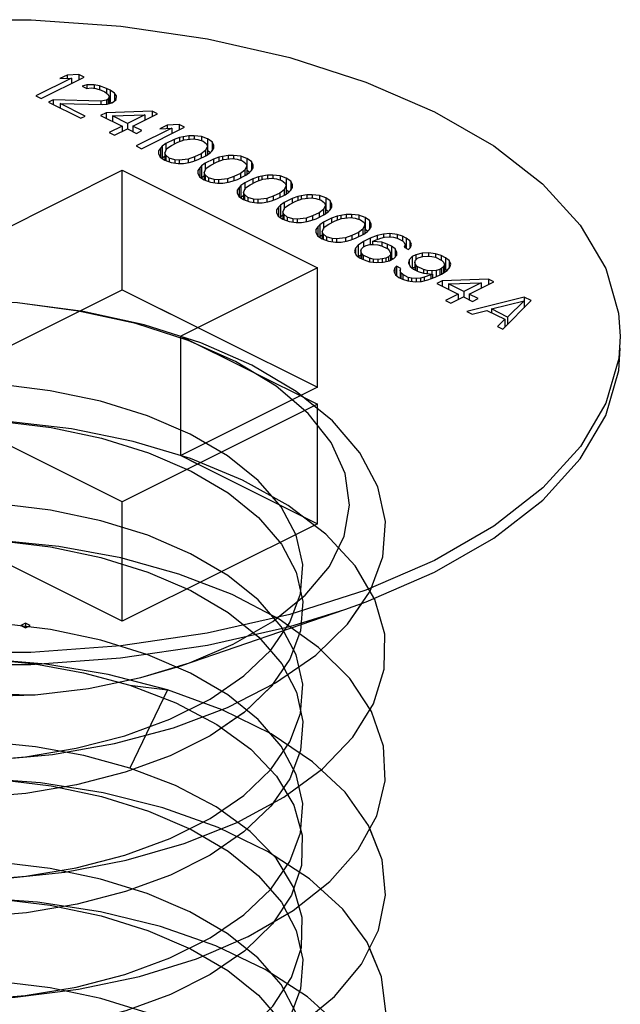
# Paper-space layout '005_EXP_CORICANT_PE_DRAWING_3_1' of a CAD drawing. Header units: millimetres. Extents: x 6 to 413, y 7 to 290.
# Tile 305 of 362: x 198.572 to 198.964, y 272.966 to 273.608. Entities that reach past the tile are written whole.
import ezdxf

# ---------------------------------------------------------------- set-up
doc = ezdxf.new("R2010")
doc.units = ezdxf.units.MM
doc.header["$LTSCALE"] = 23.1
doc.layers.get('0').update_dxf_attribs({"linetype": 'CONTINUOUS'})
doc.layers.add('124100000694A_M3X4P5_C_NI_BL37', color=7, linetype='CONTINUOUS')

# ---------------------------------------------------------------- blocks, each defined once
blk = doc.blocks.new('124100000694A_M3X4P5_C_NI_BL37', base_point=(198.54951, 273.10271))
at = {"layer": '124100000694A_M3X4P5_C_NI_BL37', "color": 7, "linetype": 'Continuous'}
for p, q in [((198.60552, 273.57017), (198.58229, 273.55855)), ((198.58579, 273.5568), (198.61379, 273.5708)), ((198.60262, 273.57221), (198.59785, 273.56983)), ((198.59785, 273.56983), (198.60552, 273.57017)), ((198.61029, 273.57255), (198.60262, 273.57221)), ((198.60262, 273.57221), (198.60262, 273.57004)), ((198.60552, 273.57017), (198.60552, 273.56667)), ((198.61029, 273.57255), (198.61029, 273.56905)), ((198.61379, 273.5708), (198.61029, 273.57255)), ((198.61545, 273.5658), (198.61249, 273.5649)), ((198.61249, 273.5649), (198.6154, 273.56344)), ((198.6154, 273.56344), (198.61836, 273.56375)), ((198.62017, 273.56582), (198.61545, 273.5658)), ((198.61545, 273.5658), (198.61545, 273.56344)), ((198.61836, 273.56375), (198.6213, 273.56347)), ((198.62017, 273.56582), (198.62017, 273.56347)), ((198.62369, 273.56525), (198.62017, 273.56582)), ((198.6213, 273.56347), (198.62481, 273.56231)), ((198.62369, 273.56525), (198.62369, 273.56268)), ((198.62837, 273.56351), (198.62369, 273.56525)), ((198.62481, 273.56231), (198.62715, 273.56114)), ((198.62837, 273.56351), (198.62837, 273.56021)), ((198.63071, 273.56234), (198.62837, 273.56351)), ((198.63071, 273.56234), (198.63071, 273.55455)), ((198.63361, 273.56029), (198.63071, 273.56234)), ((198.58229, 273.55855), (198.58579, 273.5568)), ((198.59343, 273.55596), (198.59046, 273.55447)), ((198.59343, 273.55596), (198.59343, 273.55298)), ((198.62466, 273.55524), (198.59343, 273.55596)), ((198.62821, 273.55584), (198.62466, 273.55524)), ((198.62466, 273.55524), (198.62466, 273.55288)), ((198.62715, 273.56114), (198.62947, 273.55939)), ((198.6294, 273.55644), (198.62821, 273.55584)), ((198.62821, 273.55584), (198.62821, 273.55319)), ((198.63002, 273.55792), (198.6294, 273.55644)), ((198.6294, 273.55644), (198.6294, 273.55339)), ((198.62947, 273.55939), (198.63002, 273.55792)), ((198.63002, 273.55792), (198.63002, 273.55358)), ((198.6329, 273.55469), (198.6347, 273.55617)), ((198.63361, 273.56029), (198.63361, 273.55527)), ((198.63475, 273.55853), (198.63361, 273.56029)), ((198.6347, 273.55617), (198.63475, 273.55853)), ((198.59046, 273.55447), (198.61146, 273.54397)), ((198.5981, 273.55362), (198.5981, 273.55064)), ((198.61444, 273.54545), (198.5981, 273.55362)), ((198.5981, 273.55362), (198.62579, 273.55288)), ((198.62579, 273.55288), (198.62875, 273.55319)), ((198.65813, 273.54863), (198.62804, 273.54759)), ((198.62875, 273.55319), (198.63171, 273.55409)), ((198.63071, 273.55455), (198.63002, 273.55489)), ((198.63146, 273.55402), (198.63071, 273.55455)), ((198.63171, 273.55409), (198.6329, 273.55469)), ((198.65813, 273.54863), (198.65813, 273.54513)), ((198.66163, 273.54688), (198.65813, 273.54863)), ((198.61146, 273.54397), (198.61444, 273.54545)), ((198.62804, 273.54759), (198.62446, 273.5458)), ((198.62446, 273.5458), (198.63846, 273.5388)), ((198.62804, 273.54759), (198.62804, 273.54401)), ((198.63212, 273.54555), (198.65336, 273.54625)), ((198.63212, 273.54555), (198.63212, 273.54197)), ((198.64204, 273.54059), (198.63212, 273.54555)), ((198.65336, 273.54625), (198.64204, 273.54059)), ((198.64554, 273.53884), (198.66163, 273.54688)), ((198.65336, 273.54625), (198.65336, 273.54275)), ((198.63846, 273.5388), (198.63012, 273.53463)), ((198.63362, 273.53288), (198.64197, 273.53705)), ((198.63846, 273.5388), (198.63846, 273.5353)), ((198.64197, 273.53705), (198.6478, 273.53413)), ((198.64204, 273.54059), (198.64204, 273.53705)), ((198.64554, 273.53884), (198.64554, 273.53526)), ((198.65137, 273.53592), (198.64554, 273.53884)), ((198.67086, 273.5375), (198.64762, 273.52588)), ((198.6478, 273.53413), (198.65137, 273.53592)), ((198.65113, 273.52413), (198.67913, 273.53813)), ((198.66796, 273.53955), (198.66319, 273.53716)), ((198.66319, 273.53716), (198.67086, 273.5375)), ((198.67563, 273.53988), (198.66796, 273.53955)), ((198.66796, 273.53955), (198.66796, 273.53737)), ((198.67086, 273.5375), (198.67086, 273.534)), ((198.67563, 273.53988), (198.67563, 273.53638)), ((198.67913, 273.53813), (198.67563, 273.53988)), ((198.63012, 273.53463), (198.63362, 273.53288)), ((198.67247, 273.53014), (198.66711, 273.52746)), ((198.67604, 273.53134), (198.67247, 273.53014)), ((198.67247, 273.53014), (198.67247, 273.52722)), ((198.67479, 273.52838), (198.67895, 273.52988)), ((198.67841, 273.53194), (198.67604, 273.53134)), ((198.67604, 273.53134), (198.67604, 273.52883)), ((198.68196, 273.53255), (198.67841, 273.53194)), ((198.67841, 273.53194), (198.67841, 273.52968)), ((198.67895, 273.52988), (198.68486, 273.5305)), ((198.68549, 273.53256), (198.68196, 273.53255)), ((198.68196, 273.53255), (198.68196, 273.53019)), ((198.68486, 273.5305), (198.6878, 273.53022)), ((198.68549, 273.53256), (198.68549, 273.5305)), ((198.6902, 273.532), (198.68549, 273.53256)), ((198.6878, 273.53022), (198.69132, 273.52906)), ((198.6902, 273.532), (198.6902, 273.52943)), ((198.69429, 273.53055), (198.6902, 273.532)), ((198.69429, 273.53055), (198.69429, 273.52275)), ((198.6972, 273.5285), (198.69429, 273.53055)), ((198.64762, 273.52588), (198.65113, 273.52413)), ((198.66351, 273.52449), (198.6623, 273.52272)), ((198.66472, 273.52568), (198.66351, 273.52449)), ((198.66351, 273.52449), (198.66351, 273.5186)), ((198.66711, 273.52746), (198.66472, 273.52568)), ((198.66472, 273.52568), (198.66472, 273.51788)), ((198.66639, 273.52126), (198.66763, 273.52422)), ((198.66711, 273.52746), (198.66711, 273.52298)), ((198.66763, 273.52422), (198.67062, 273.5263)), ((198.67062, 273.5263), (198.67479, 273.52838)), ((198.69295, 273.52288), (198.68996, 273.5208)), ((198.69132, 273.52906), (198.69364, 273.5273)), ((198.69419, 273.52583), (198.69295, 273.52288)), ((198.69295, 273.52288), (198.69295, 273.51938)), ((198.69364, 273.5273), (198.69419, 273.52583)), ((198.69419, 273.52583), (198.69419, 273.52017)), ((198.69707, 273.5226), (198.69829, 273.52438)), ((198.6972, 273.5285), (198.6972, 273.52279)), ((198.69833, 273.52615), (198.6972, 273.5285)), ((198.69829, 273.52438), (198.69833, 273.52615)), ((198.6623, 273.52272), (198.66226, 273.52095)), ((198.66226, 273.52095), (198.66339, 273.5186)), ((198.6623, 273.52272), (198.6623, 273.52095)), ((198.66339, 273.5186), (198.66629, 273.51655)), ((198.66472, 273.51788), (198.66458, 273.51775)), ((198.66639, 273.51913), (198.66472, 273.51788)), ((198.66629, 273.51655), (198.67039, 273.51509)), ((198.66639, 273.52126), (198.66639, 273.51655)), ((198.66695, 273.51979), (198.66639, 273.52126)), ((198.66695, 273.51979), (198.66695, 273.51631)), ((198.66927, 273.51804), (198.66695, 273.51979)), ((198.66927, 273.51804), (198.66927, 273.51549)), ((198.67278, 273.51688), (198.66927, 273.51804)), ((198.67278, 273.51688), (198.67278, 273.51481)), ((198.67573, 273.5166), (198.67278, 273.51688)), ((198.68163, 273.51722), (198.67573, 273.5166)), ((198.67573, 273.5166), (198.67573, 273.51453)), ((198.68579, 273.51871), (198.68163, 273.51722)), ((198.68163, 273.51722), (198.68163, 273.51516)), ((198.68455, 273.51576), (198.68811, 273.51696)), ((198.68996, 273.5208), (198.68579, 273.51871)), ((198.68579, 273.51871), (198.68579, 273.51618)), ((198.68811, 273.51696), (198.69347, 273.51964)), ((198.68996, 273.5208), (198.68996, 273.51788)), ((198.69814, 273.5173), (198.69278, 273.51462)), ((198.69347, 273.51964), (198.69587, 273.52142)), ((198.69598, 273.52157), (198.69429, 273.52275)), ((198.69587, 273.52142), (198.69707, 273.5226)), ((198.7017, 273.5185), (198.69814, 273.5173)), ((198.69814, 273.5173), (198.69814, 273.51439)), ((198.70046, 273.51555), (198.70462, 273.51704)), ((198.70407, 273.5191), (198.7017, 273.5185)), ((198.7017, 273.5185), (198.7017, 273.51599)), ((198.70762, 273.51971), (198.70407, 273.5191)), ((198.70407, 273.5191), (198.70407, 273.51685)), ((198.70462, 273.51704), (198.71053, 273.51766)), ((198.71116, 273.51973), (198.70762, 273.51971)), ((198.70762, 273.51971), (198.70762, 273.51736)), ((198.71053, 273.51766), (198.71347, 273.51738)), ((198.71116, 273.51973), (198.71116, 273.51766)), ((198.71587, 273.51917), (198.71116, 273.51973)), ((198.71347, 273.51738), (198.71698, 273.51622)), ((198.71587, 273.51917), (198.71587, 273.51659)), ((198.71996, 273.51771), (198.71587, 273.51917)), ((198.71996, 273.51771), (198.71996, 273.50992)), ((198.72287, 273.51567), (198.71996, 273.51771)), ((198.54951, 273.46548), (198.63861, 273.51002)), ((198.63861, 273.43208), (198.63861, 273.51002)), ((198.63861, 273.51002), (198.76589, 273.44638)), ((198.67039, 273.51509), (198.67509, 273.51453)), ((198.67509, 273.51453), (198.67863, 273.51455)), ((198.67863, 273.51455), (198.68218, 273.51516)), ((198.68218, 273.51516), (198.68455, 273.51576)), ((198.68918, 273.51166), (198.68796, 273.50988)), ((198.69038, 273.51284), (198.68918, 273.51166)), ((198.68918, 273.51166), (198.68918, 273.50576)), ((198.69278, 273.51462), (198.69038, 273.51284)), ((198.69038, 273.51284), (198.69038, 273.50505)), ((198.69206, 273.50843), (198.6933, 273.51138)), ((198.69278, 273.51462), (198.69278, 273.51014)), ((198.6933, 273.51138), (198.69629, 273.51346)), ((198.69629, 273.51346), (198.70046, 273.51555)), ((198.71862, 273.51004), (198.71563, 273.50796)), ((198.71698, 273.51622), (198.7193, 273.51447)), ((198.71986, 273.513), (198.71862, 273.51004)), ((198.71862, 273.51004), (198.71862, 273.50654)), ((198.7193, 273.51447), (198.71986, 273.513)), ((198.71986, 273.513), (198.71986, 273.50734)), ((198.72274, 273.50977), (198.72396, 273.51155)), ((198.72287, 273.51567), (198.72287, 273.50995)), ((198.724, 273.51331), (198.72287, 273.51567)), ((198.72396, 273.51155), (198.724, 273.51331)), ((198.68796, 273.50988), (198.68793, 273.50811)), ((198.68793, 273.50811), (198.68906, 273.50576)), ((198.68796, 273.50988), (198.68796, 273.50811)), ((198.68906, 273.50576), (198.69196, 273.50371)), ((198.69038, 273.50505), (198.69025, 273.50492)), ((198.69206, 273.50629), (198.69038, 273.50505)), ((198.69196, 273.50371), (198.69606, 273.50226)), ((198.69206, 273.50843), (198.69206, 273.50371)), ((198.69262, 273.50696), (198.69206, 273.50843)), ((198.69262, 273.50696), (198.69262, 273.50348)), ((198.69494, 273.5052), (198.69262, 273.50696)), ((198.69494, 273.5052), (198.69494, 273.50266)), ((198.69845, 273.50404), (198.69494, 273.5052)), ((198.69845, 273.50404), (198.69845, 273.50197)), ((198.70139, 273.50376), (198.69845, 273.50404)), ((198.7073, 273.50438), (198.70139, 273.50376)), ((198.70139, 273.50376), (198.70139, 273.5017)), ((198.71146, 273.50588), (198.7073, 273.50438)), ((198.7073, 273.50438), (198.7073, 273.50232)), ((198.71022, 273.50292), (198.71378, 273.50412)), ((198.71563, 273.50796), (198.71146, 273.50588)), ((198.71146, 273.50588), (198.71146, 273.50334)), ((198.71378, 273.50412), (198.71914, 273.5068)), ((198.71563, 273.50796), (198.71563, 273.50505)), ((198.72381, 273.50447), (198.71845, 273.50179)), ((198.71914, 273.5068), (198.72154, 273.50858)), ((198.72164, 273.50873), (198.71996, 273.50992)), ((198.72154, 273.50858), (198.72274, 273.50977)), ((198.72737, 273.50567), (198.72381, 273.50447)), ((198.72381, 273.50447), (198.72381, 273.50155)), ((198.72613, 273.50271), (198.73029, 273.50421)), ((198.72974, 273.50627), (198.72737, 273.50567)), ((198.72737, 273.50567), (198.72737, 273.50316)), ((198.73329, 273.50688), (198.72974, 273.50627)), ((198.72974, 273.50627), (198.72974, 273.50401)), ((198.73029, 273.50421), (198.7362, 273.50483)), ((198.73683, 273.5069), (198.73329, 273.50688)), ((198.73329, 273.50688), (198.73329, 273.50453)), ((198.7362, 273.50483), (198.73914, 273.50455)), ((198.73683, 273.5069), (198.73683, 273.50483)), ((198.74153, 273.50633), (198.73683, 273.5069)), ((198.73914, 273.50455), (198.74265, 273.50339)), ((198.74153, 273.50633), (198.74153, 273.50376)), ((198.74563, 273.50488), (198.74153, 273.50633)), ((198.74563, 273.50488), (198.74563, 273.49709)), ((198.74853, 273.50283), (198.74563, 273.50488)), ((198.69606, 273.50226), (198.70076, 273.5017)), ((198.70076, 273.5017), (198.7043, 273.50171)), ((198.7043, 273.50171), (198.70785, 273.50232)), ((198.70785, 273.50232), (198.71022, 273.50292)), ((198.71485, 273.49882), (198.71363, 273.49705)), ((198.71605, 273.50001), (198.71485, 273.49882)), ((198.71485, 273.49882), (198.71485, 273.49293)), ((198.71845, 273.50179), (198.71605, 273.50001)), ((198.71605, 273.50001), (198.71605, 273.49221)), ((198.71773, 273.4956), (198.71897, 273.49855)), ((198.71845, 273.50179), (198.71845, 273.49731)), ((198.71897, 273.49855), (198.72196, 273.50063)), ((198.72196, 273.50063), (198.72613, 273.50271)), ((198.74429, 273.49721), (198.7413, 273.49513)), ((198.74265, 273.50339), (198.74497, 273.50163)), ((198.74553, 273.50016), (198.74429, 273.49721)), ((198.74429, 273.49721), (198.74429, 273.49371)), ((198.74497, 273.50163), (198.74553, 273.50016)), ((198.74553, 273.50016), (198.74553, 273.4945)), ((198.74841, 273.49694), (198.74963, 273.49871)), ((198.74853, 273.50283), (198.74853, 273.49712)), ((198.74966, 273.50048), (198.74853, 273.50283)), ((198.74963, 273.49871), (198.74966, 273.50048)), ((198.71363, 273.49705), (198.71359, 273.49528)), ((198.71359, 273.49528), (198.71472, 273.49293)), ((198.71363, 273.49705), (198.71363, 273.49528)), ((198.71472, 273.49293), (198.71763, 273.49088)), ((198.71605, 273.49221), (198.71592, 273.49208)), ((198.71773, 273.49346), (198.71605, 273.49221)), ((198.71763, 273.49088), (198.72172, 273.48943)), ((198.71773, 273.4956), (198.71773, 273.49088)), ((198.71829, 273.49412), (198.71773, 273.4956)), ((198.71829, 273.49412), (198.71829, 273.49065)), ((198.72061, 273.49237), (198.71829, 273.49412)), ((198.72061, 273.49237), (198.72061, 273.48982)), ((198.72412, 273.49121), (198.72061, 273.49237)), ((198.72412, 273.49121), (198.72412, 273.48914)), ((198.72706, 273.49093), (198.72412, 273.49121)), ((198.73297, 273.49155), (198.72706, 273.49093)), ((198.72706, 273.49093), (198.72706, 273.48886)), ((198.73713, 273.49304), (198.73297, 273.49155)), ((198.73297, 273.49155), (198.73297, 273.48949)), ((198.73589, 273.49009), (198.73945, 273.49129)), ((198.7413, 273.49513), (198.73713, 273.49304)), ((198.73713, 273.49304), (198.73713, 273.49051)), ((198.73945, 273.49129), (198.74481, 273.49397)), ((198.7413, 273.49513), (198.7413, 273.49221)), ((198.74948, 273.49164), (198.74412, 273.48896)), ((198.74481, 273.49397), (198.74721, 273.49575)), ((198.74731, 273.4959), (198.74563, 273.49709)), ((198.74721, 273.49575), (198.74841, 273.49694)), ((198.75304, 273.49283), (198.74948, 273.49164)), ((198.74948, 273.49164), (198.74948, 273.48872)), ((198.7518, 273.48988), (198.75596, 273.49138)), ((198.75541, 273.49344), (198.75304, 273.49283)), ((198.75304, 273.49283), (198.75304, 273.49033)), ((198.75896, 273.49404), (198.75541, 273.49344)), ((198.75541, 273.49344), (198.75541, 273.49118)), ((198.75596, 273.49138), (198.76186, 273.492)), ((198.7625, 273.49406), (198.75896, 273.49404)), ((198.75896, 273.49404), (198.75896, 273.49169)), ((198.76186, 273.492), (198.76481, 273.49172)), ((198.7625, 273.49406), (198.7625, 273.492)), ((198.7672, 273.4935), (198.7625, 273.49406)), ((198.76481, 273.49172), (198.76832, 273.49056)), ((198.7672, 273.4935), (198.7672, 273.49093)), ((198.7713, 273.49205), (198.7672, 273.4935)), ((198.7713, 273.49205), (198.7713, 273.48425)), ((198.7742, 273.49), (198.7713, 273.49205)), ((198.72172, 273.48943), (198.72643, 273.48886)), ((198.72643, 273.48886), (198.72997, 273.48888)), ((198.72997, 273.48888), (198.73352, 273.48949)), ((198.73352, 273.48949), (198.73589, 273.49009)), ((198.74052, 273.48599), (198.7393, 273.48421)), ((198.74172, 273.48717), (198.74052, 273.48599)), ((198.74052, 273.48599), (198.74052, 273.48009)), ((198.74412, 273.48896), (198.74172, 273.48717)), ((198.74172, 273.48717), (198.74172, 273.47938)), ((198.7434, 273.48276), (198.74464, 273.48572)), ((198.74412, 273.48896), (198.74412, 273.48447)), ((198.74464, 273.48572), (198.74763, 273.48779)), ((198.74763, 273.48779), (198.7518, 273.48988)), ((198.76996, 273.48438), (198.76697, 273.4823)), ((198.76832, 273.49056), (198.77064, 273.4888)), ((198.7712, 273.48733), (198.76996, 273.48438)), ((198.76996, 273.48438), (198.76996, 273.48087)), ((198.77064, 273.4888), (198.7712, 273.48733)), ((198.7712, 273.48733), (198.7712, 273.48167)), ((198.77408, 273.4841), (198.77529, 273.48588)), ((198.7742, 273.49), (198.7742, 273.48428)), ((198.77533, 273.48765), (198.7742, 273.49)), ((198.77529, 273.48588), (198.77533, 273.48765)), ((198.7393, 273.48421), (198.73926, 273.48245)), ((198.73926, 273.48245), (198.74039, 273.48009)), ((198.7393, 273.48421), (198.7393, 273.48245)), ((198.74039, 273.48009), (198.7433, 273.47805)), ((198.74172, 273.47938), (198.74159, 273.47925)), ((198.7434, 273.48063), (198.74172, 273.47938)), ((198.7433, 273.47805), (198.74739, 273.47659)), ((198.7434, 273.48276), (198.7434, 273.47805)), ((198.74395, 273.48129), (198.7434, 273.48276)), ((198.74395, 273.48129), (198.74395, 273.47781)), ((198.74628, 273.47953), (198.74395, 273.48129)), ((198.74628, 273.47953), (198.74628, 273.47699)), ((198.74979, 273.47837), (198.74628, 273.47953)), ((198.74979, 273.47837), (198.74979, 273.47631)), ((198.75273, 273.47809), (198.74979, 273.47837)), ((198.75864, 273.47872), (198.75273, 273.47809)), ((198.75273, 273.47809), (198.75273, 273.47603)), ((198.7628, 273.48021), (198.75864, 273.47872)), ((198.75864, 273.47872), (198.75864, 273.47665)), ((198.76155, 273.47726), (198.76512, 273.47845)), ((198.76697, 273.4823), (198.7628, 273.48021)), ((198.7628, 273.48021), (198.7628, 273.47767)), ((198.76512, 273.47845), (198.77048, 273.48114)), ((198.76697, 273.4823), (198.76697, 273.47938)), ((198.77515, 273.4788), (198.76978, 273.47612)), ((198.77048, 273.48114), (198.77287, 273.48292)), ((198.77298, 273.48307), (198.7713, 273.48425)), ((198.77287, 273.48292), (198.77408, 273.4841)), ((198.77871, 273.48), (198.77515, 273.4788)), ((198.77515, 273.4788), (198.77515, 273.47589)), ((198.77747, 273.47705), (198.78162, 273.47854)), ((198.78108, 273.4806), (198.77871, 273.48)), ((198.77871, 273.48), (198.77871, 273.47749)), ((198.78463, 273.48121), (198.78108, 273.4806)), ((198.78108, 273.4806), (198.78108, 273.47835)), ((198.78162, 273.47854), (198.78753, 273.47916)), ((198.78817, 273.48123), (198.78463, 273.48121)), ((198.78463, 273.48121), (198.78463, 273.47886)), ((198.78753, 273.47916), (198.79047, 273.47888)), ((198.78817, 273.48123), (198.78817, 273.47916)), ((198.79287, 273.48066), (198.78817, 273.48123)), ((198.79047, 273.47888), (198.79399, 273.47772)), ((198.79287, 273.48066), (198.79287, 273.47809)), ((198.79697, 273.47921), (198.79287, 273.48066)), ((198.79697, 273.47921), (198.79697, 273.47142)), ((198.79987, 273.47716), (198.79697, 273.47921)), ((198.74739, 273.47659), (198.7521, 273.47603)), ((198.7521, 273.47603), (198.75563, 273.47605)), ((198.75563, 273.47605), (198.75918, 273.47665)), ((198.75918, 273.47665), (198.76155, 273.47726)), ((198.76618, 273.47315), (198.76497, 273.47138)), ((198.76739, 273.47434), (198.76618, 273.47315)), ((198.76618, 273.47315), (198.76618, 273.46726)), ((198.76978, 273.47612), (198.76739, 273.47434)), ((198.76739, 273.47434), (198.76739, 273.46655)), ((198.76906, 273.46993), (198.77031, 273.47288)), ((198.76978, 273.47612), (198.76978, 273.47164)), ((198.77031, 273.47288), (198.7733, 273.47496)), ((198.7733, 273.47496), (198.77747, 273.47705)), ((198.79563, 273.47154), (198.79263, 273.46946)), ((198.79399, 273.47772), (198.79631, 273.47597)), ((198.79687, 273.4745), (198.79563, 273.47154)), ((198.79563, 273.47154), (198.79563, 273.46804)), ((198.79631, 273.47597), (198.79687, 273.4745)), ((198.79687, 273.4745), (198.79687, 273.46884)), ((198.79865, 273.47023), (198.79697, 273.47142)), ((198.79975, 273.47127), (198.80096, 273.47304)), ((198.79987, 273.47716), (198.79987, 273.47145)), ((198.801, 273.47481), (198.79987, 273.47716)), ((198.80096, 273.47304), (198.801, 273.47481)), ((198.76497, 273.47138), (198.76493, 273.46961)), ((198.76493, 273.46961), (198.76606, 273.46726)), ((198.76497, 273.47138), (198.76497, 273.46961)), ((198.76606, 273.46726), (198.76896, 273.46521)), ((198.76739, 273.46655), (198.76726, 273.46642)), ((198.76906, 273.46779), (198.76739, 273.46655)), ((198.76896, 273.46521), (198.77306, 273.46376)), ((198.76906, 273.46993), (198.76906, 273.46521)), ((198.76962, 273.46846), (198.76906, 273.46993)), ((198.76962, 273.46846), (198.76962, 273.46498)), ((198.77194, 273.4667), (198.76962, 273.46846)), ((198.77194, 273.4667), (198.77194, 273.46415)), ((198.77546, 273.46554), (198.77194, 273.4667)), ((198.77546, 273.46554), (198.77546, 273.46347)), ((198.7784, 273.46526), (198.77546, 273.46554)), ((198.78431, 273.46588), (198.7784, 273.46526)), ((198.7784, 273.46526), (198.7784, 273.46319)), ((198.78846, 273.46738), (198.78431, 273.46588)), ((198.78431, 273.46588), (198.78431, 273.46382)), ((198.78722, 273.46442), (198.79078, 273.46562)), ((198.79263, 273.46946), (198.78846, 273.46738)), ((198.78846, 273.46738), (198.78846, 273.46484)), ((198.79078, 273.46562), (198.79615, 273.4683)), ((198.79263, 273.46946), (198.79263, 273.46655)), ((198.80022, 273.46567), (198.79605, 273.46359)), ((198.79615, 273.4683), (198.79854, 273.47008)), ((198.79854, 273.47008), (198.79975, 273.47127)), ((198.80497, 273.46746), (198.80022, 273.46567)), ((198.80022, 273.46567), (198.80022, 273.46154)), ((198.80313, 273.46421), (198.80729, 273.46571)), ((198.80912, 273.46837), (198.80497, 273.46746)), ((198.80497, 273.46746), (198.80497, 273.46487)), ((198.80729, 273.46571), (198.80966, 273.46631)), ((198.81325, 273.46869), (198.80912, 273.46837)), ((198.80912, 273.46837), (198.80912, 273.46631)), ((198.80966, 273.46631), (198.81262, 273.46662)), ((198.81262, 273.46662), (198.81556, 273.46634)), ((198.81325, 273.46869), (198.81325, 273.46662)), ((198.81795, 273.46812), (198.81325, 273.46869)), ((198.81556, 273.46634), (198.8179, 273.46576)), ((198.8179, 273.46576), (198.82141, 273.46401)), ((198.81795, 273.46812), (198.81795, 273.46576)), ((198.82147, 273.46696), (198.81795, 273.46812)), ((198.82147, 273.46696), (198.82147, 273.46401)), ((198.8238, 273.46579), (198.82147, 273.46696)), ((198.8238, 273.46579), (198.8238, 273.45924)), ((198.82612, 273.46404), (198.8238, 273.46579)), ((198.77306, 273.46376), (198.77776, 273.46319)), ((198.77776, 273.46319), (198.7813, 273.46321)), ((198.7813, 273.46321), (198.78485, 273.46382)), ((198.78485, 273.46382), (198.78722, 273.46442)), ((198.79065, 273.45914), (198.79002, 273.45707)), ((198.79246, 273.46121), (198.79065, 273.45914)), ((198.79065, 273.45914), (198.79065, 273.45575)), ((198.79605, 273.46359), (198.79246, 273.46121)), ((198.79246, 273.46121), (198.79246, 273.45372)), ((198.79415, 273.45739), (198.79477, 273.45886)), ((198.79477, 273.45886), (198.79597, 273.46005)), ((198.79597, 273.46005), (198.79776, 273.46094)), ((198.79605, 273.46359), (198.79605, 273.46005)), ((198.79776, 273.46094), (198.80013, 273.46154)), ((198.80013, 273.46154), (198.80249, 273.46156)), ((198.80194, 273.46362), (198.80313, 273.46421)), ((198.80194, 273.46362), (198.80194, 273.46156)), ((198.80783, 273.46306), (198.80194, 273.46362)), ((198.80249, 273.46156), (198.80543, 273.46128)), ((198.80543, 273.46128), (198.80778, 273.4607)), ((198.80778, 273.4607), (198.81186, 273.45866)), ((198.80783, 273.46306), (198.80783, 273.4607)), ((198.81134, 273.4619), (198.80783, 273.46306)), ((198.81134, 273.4619), (198.81134, 273.45892)), ((198.81426, 273.46044), (198.81134, 273.4619)), ((198.81186, 273.45866), (198.81301, 273.45748)), ((198.81426, 273.46044), (198.81426, 273.45264)), ((198.81658, 273.45868), (198.81426, 273.46044)), ((198.81658, 273.45868), (198.81658, 273.45331)), ((198.81771, 273.45633), (198.81658, 273.45868)), ((198.82141, 273.46401), (198.82256, 273.46284)), ((198.82312, 273.46137), (198.8225, 273.45989)), ((198.8225, 273.45989), (198.82541, 273.45843)), ((198.82256, 273.46284), (198.82312, 273.46137)), ((198.82312, 273.46137), (198.82312, 273.45958)), ((198.82541, 273.45843), (198.82662, 273.45962)), ((198.82612, 273.46404), (198.82612, 273.45913)), ((198.82725, 273.46169), (198.82612, 273.46404)), ((198.82662, 273.45962), (198.82725, 273.46169)), ((198.79002, 273.45707), (198.79114, 273.45472)), ((198.79114, 273.45472), (198.79347, 273.45296)), ((198.79415, 273.45453), (198.79268, 273.45356)), ((198.79347, 273.45296), (198.79638, 273.4515)), ((198.79415, 273.45739), (198.79415, 273.45262)), ((198.79471, 273.45591), (198.79415, 273.45739)), ((198.79471, 273.45591), (198.79471, 273.45234)), ((198.79586, 273.45474), (198.79471, 273.45591)), ((198.79586, 273.45474), (198.79586, 273.45176)), ((198.79994, 273.4527), (198.79586, 273.45474)), ((198.79994, 273.4527), (198.79994, 273.45034)), ((198.80229, 273.45212), (198.79994, 273.4527)), ((198.80819, 273.45215), (198.80523, 273.45184)), ((198.81056, 273.45276), (198.80819, 273.45215)), ((198.80819, 273.45215), (198.80819, 273.45009)), ((198.81234, 273.45365), (198.81056, 273.45276)), ((198.81056, 273.45276), (198.81056, 273.45049)), ((198.81355, 273.45483), (198.81234, 273.45365)), ((198.81234, 273.45365), (198.81234, 273.451)), ((198.81288, 273.451), (198.81586, 273.45249)), ((198.81301, 273.45748), (198.81357, 273.45601)), ((198.81357, 273.45601), (198.81355, 273.45483)), ((198.81355, 273.45483), (198.81355, 273.45133)), ((198.81426, 273.45264), (198.81357, 273.45299)), ((198.81502, 273.45207), (198.81426, 273.45264)), ((198.81586, 273.45249), (198.81767, 273.45456)), ((198.81767, 273.45456), (198.81771, 273.45633)), ((198.82767, 273.45373), (198.82586, 273.45166)), ((198.83006, 273.45492), (198.82767, 273.45373)), ((198.82767, 273.45373), (198.82767, 273.44624)), ((198.82998, 273.45138), (198.83119, 273.45257)), ((198.8342, 273.45583), (198.83006, 273.45492)), ((198.83006, 273.45492), (198.83006, 273.45138)), ((198.83119, 273.45257), (198.83238, 273.45317)), ((198.83238, 273.45317), (198.83475, 273.45377)), ((198.83834, 273.45614), (198.8342, 273.45583)), ((198.8342, 273.45583), (198.8342, 273.45377)), ((198.83475, 273.45377), (198.8377, 273.45408)), ((198.8377, 273.45408), (198.84064, 273.4538)), ((198.83834, 273.45614), (198.83834, 273.45408)), ((198.84304, 273.45558), (198.83834, 273.45614)), ((198.84064, 273.4538), (198.84299, 273.45322)), ((198.84299, 273.45322), (198.84707, 273.45118)), ((198.84304, 273.45558), (198.84304, 273.45322)), ((198.84655, 273.45442), (198.84304, 273.45558)), ((198.84655, 273.45442), (198.84655, 273.45144)), ((198.84947, 273.45296), (198.84655, 273.45442)), ((198.84947, 273.45296), (198.84947, 273.44517)), ((198.85179, 273.4512), (198.84947, 273.45296)), ((198.76589, 273.44638), (198.67679, 273.40184)), ((198.79638, 273.4515), (198.7999, 273.45034)), ((198.7999, 273.45034), (198.8046, 273.44978)), ((198.80229, 273.45212), (198.80229, 273.45005)), ((198.80523, 273.45184), (198.80229, 273.45212)), ((198.8046, 273.44978), (198.80873, 273.45009)), ((198.80523, 273.45184), (198.80523, 273.44978)), ((198.80873, 273.45009), (198.81288, 273.451)), ((198.81632, 273.4463), (198.81568, 273.44423)), ((198.81752, 273.44749), (198.81632, 273.4463)), ((198.81632, 273.4463), (198.81632, 273.44292)), ((198.81752, 273.44749), (198.81752, 273.44135)), ((198.82044, 273.44603), (198.81752, 273.44749)), ((198.81982, 273.44455), (198.82044, 273.44603)), ((198.82586, 273.45166), (198.82523, 273.44959)), ((198.82523, 273.44959), (198.82636, 273.44724)), ((198.82586, 273.45166), (198.82586, 273.44827)), ((198.82636, 273.44724), (198.82868, 273.44548)), ((198.82936, 273.44678), (198.82792, 273.44606)), ((198.82936, 273.44991), (198.82998, 273.45138)), ((198.82936, 273.44991), (198.82936, 273.44514)), ((198.82992, 273.44844), (198.82936, 273.44991)), ((198.82992, 273.44844), (198.82992, 273.44486)), ((198.83107, 273.44726), (198.82992, 273.44844)), ((198.83107, 273.44726), (198.83107, 273.44428)), ((198.83516, 273.44522), (198.83107, 273.44726)), ((198.84696, 273.44587), (198.84577, 273.44528)), ((198.84817, 273.44706), (198.84696, 273.44587)), ((198.84696, 273.44587), (198.84696, 273.44234)), ((198.84707, 273.45118), (198.84823, 273.45001)), ((198.84879, 273.44854), (198.84817, 273.44706)), ((198.84817, 273.44706), (198.84817, 273.44318)), ((198.84823, 273.45001), (198.84879, 273.44854)), ((198.84879, 273.44854), (198.84879, 273.44359)), ((198.85047, 273.44471), (198.85229, 273.44679)), ((198.85179, 273.4512), (198.85179, 273.44622)), ((198.85292, 273.44885), (198.85179, 273.4512)), ((198.85229, 273.44679), (198.85292, 273.44885)), ((198.81568, 273.44423), (198.81681, 273.44188)), ((198.81681, 273.44188), (198.81913, 273.44013)), ((198.81913, 273.44013), (198.82147, 273.43896)), ((198.81982, 273.44455), (198.81982, 273.43979)), ((198.82037, 273.44308), (198.81982, 273.44455)), ((198.82037, 273.44308), (198.82037, 273.43951)), ((198.82153, 273.44191), (198.82037, 273.44308)), ((198.82153, 273.44191), (198.82153, 273.43896)), ((198.82503, 273.44016), (198.82153, 273.44191)), ((198.82503, 273.44016), (198.82503, 273.4378)), ((198.82738, 273.43958), (198.82503, 273.44016)), ((198.82738, 273.43958), (198.82738, 273.43751)), ((198.83032, 273.4393), (198.82738, 273.43958)), ((198.82868, 273.44548), (198.8316, 273.44402)), ((198.83327, 273.43961), (198.83032, 273.4393)), ((198.83032, 273.4393), (198.83032, 273.43723)), ((198.8316, 273.44402), (198.83511, 273.44286)), ((198.83564, 273.44021), (198.83327, 273.43961)), ((198.83327, 273.43961), (198.83327, 273.43755)), ((198.83511, 273.44286), (198.84099, 273.4423)), ((198.83516, 273.44522), (198.83516, 273.44286)), ((198.8375, 273.44464), (198.83516, 273.44522)), ((198.8398, 273.44171), (198.83564, 273.44021)), ((198.83564, 273.44021), (198.83564, 273.43795)), ((198.8375, 273.44464), (198.8375, 273.44264)), ((198.84045, 273.44437), (198.8375, 273.44464)), ((198.83796, 273.43846), (198.84272, 273.44025)), ((198.84099, 273.4423), (198.8398, 273.44171)), ((198.8398, 273.44171), (198.8398, 273.43915)), ((198.8434, 273.44468), (198.84045, 273.44437)), ((198.84045, 273.44437), (198.84045, 273.4423)), ((198.84099, 273.4423), (198.84099, 273.4396)), ((198.84272, 273.44025), (198.84689, 273.44234)), ((198.84577, 273.44528), (198.8434, 273.44468)), ((198.8434, 273.44468), (198.8434, 273.44059)), ((198.84577, 273.44528), (198.84577, 273.44178)), ((198.84689, 273.44234), (198.85047, 273.44471)), ((198.84947, 273.44517), (198.84879, 273.44551)), ((198.85033, 273.44452), (198.84947, 273.44517)), ((198.82147, 273.43896), (198.82498, 273.4378)), ((198.82498, 273.4378), (198.82968, 273.43723)), ((198.82968, 273.43723), (198.83382, 273.43755)), ((198.83382, 273.43755), (198.83796, 273.43846)), ((198.84738, 273.43792), (198.84381, 273.43613)), ((198.84381, 273.43613), (198.85781, 273.42913)), ((198.87747, 273.43896), (198.84738, 273.43792)), ((198.84738, 273.43792), (198.84738, 273.43434)), ((198.85147, 273.43588), (198.8727, 273.43658)), ((198.85147, 273.43588), (198.85147, 273.4323)), ((198.86138, 273.43092), (198.85147, 273.43588)), ((198.8727, 273.43658), (198.86138, 273.43092)), ((198.86488, 273.42917), (198.88097, 273.43721)), ((198.8727, 273.43658), (198.8727, 273.43308)), ((198.87747, 273.43896), (198.87747, 273.43546)), ((198.88097, 273.43721), (198.87747, 273.43896)), ((198.54951, 273.38753), (198.63861, 273.43208)), ((198.63861, 273.43208), (198.68795, 273.40741)), ((198.85781, 273.42913), (198.84947, 273.42496)), ((198.85297, 273.42321), (198.86131, 273.42738)), ((198.85781, 273.42913), (198.85781, 273.42563)), ((198.86131, 273.42738), (198.86714, 273.42446)), ((198.86138, 273.43092), (198.86138, 273.42738)), ((198.9008, 273.42729), (198.86347, 273.41796)), ((198.86488, 273.42917), (198.86488, 273.42559)), ((198.87072, 273.42625), (198.86488, 273.42917)), ((198.9008, 273.42729), (198.9008, 273.42493)), ((198.90547, 273.42496), (198.9008, 273.42729)), ((198.84947, 273.42496), (198.85297, 273.42321)), ((198.86714, 273.42446), (198.87072, 273.42625)), ((198.87942, 273.41952), (198.90075, 273.42493)), ((198.8868, 273.40629), (198.90547, 273.42496)), ((198.90075, 273.42493), (198.88992, 273.41427)), ((198.90075, 273.42493), (198.90075, 273.42024)), ((198.86347, 273.41796), (198.86697, 273.41621)), ((198.86697, 273.41621), (198.87645, 273.41862)), ((198.87645, 273.41862), (198.88812, 273.41278)), ((198.87942, 273.41952), (198.87942, 273.41713)), ((198.88992, 273.41427), (198.87942, 273.41952)), ((198.88992, 273.41427), (198.88992, 273.40941)), ((198.88812, 273.41278), (198.8833, 273.40804)), ((198.8833, 273.40804), (198.8868, 273.40629)), ((198.88812, 273.41278), (198.88812, 273.40761)), ((198.67679, 273.32389), (198.67679, 273.40184)), ((198.67679, 273.40184), (198.76589, 273.35729)), ((198.76589, 273.35729), (198.63861, 273.29365)), ((198.63861, 273.29365), (198.54951, 273.3382)), ((198.67679, 273.32389), (198.68795, 273.31832)), ((198.79761, 273.22833), (198.84226, 273.24767)), ((198.78376, 273.22336), (198.79761, 273.22833)), ((198.67756, 273.18692), (198.78376, 273.22336)), ((198.5755, 273.21447), (198.57252, 273.21298)), ((198.5755, 273.21447), (198.5755, 273.21152)), ((198.57842, 273.21301), (198.5755, 273.21447)), ((198.57252, 273.21298), (198.57544, 273.21152)), ((198.57544, 273.21152), (198.57842, 273.21301)), ((198.71843, 273.15648), (198.69589, 273.14103)), ((198.71799, 273.07819), (198.69589, 273.06309)), ((198.71858, 273.00072), (198.69589, 272.98515))]:
    blk.add_line(p, q, dxfattribs=at)
for points in [[(198.25677, 273.54821), (198.30146, 273.56756), (198.3512, 273.58354), (198.40494, 273.5958), (198.46148, 273.6041), (198.51998, 273.60831), (198.5791, 273.60831), (198.63755, 273.6041), (198.69417, 273.59579), (198.74789, 273.58353), (198.7976, 273.56755), (198.84224, 273.54821), (198.88091, 273.52591), (198.91283, 273.50108), (198.93735, 273.47425), (198.95399, 273.44597), (198.96243, 273.41678), (198.96351, 273.40184)], [(198.96351, 273.40184), (198.96249, 273.38727), (198.95414, 273.35804), (198.93759, 273.32974), (198.91306, 273.3028), (198.88105, 273.27786), (198.84226, 273.25547)], [(198.84226, 273.24767), (198.88094, 273.26999), (198.91287, 273.29484), (198.93741, 273.3217), (198.95405, 273.35004), (198.96246, 273.37928), (198.96351, 273.39404)], [(198.84226, 273.25547), (198.79757, 273.23611), (198.74782, 273.22013)], [(198.76481, 273.19368), (198.78554, 273.21372), (198.79487, 273.22735)], [(198.78898, 273.13998), (198.80251, 273.16181), (198.8095, 273.18437), (198.80983, 273.20725), (198.80345, 273.23001), (198.80305, 273.23069)], [(198.31527, 273.22336), (198.3511, 273.21236), (198.40484, 273.20009), (198.46151, 273.19177), (198.51998, 273.18757), (198.57905, 273.18757), (198.63752, 273.19177), (198.69419, 273.20009), (198.74792, 273.21236), (198.78376, 273.22336)], [(198.74782, 273.22013), (198.69409, 273.20787), (198.63755, 273.19957), (198.57904, 273.19536), (198.51993, 273.19537), (198.46148, 273.19957), (198.40486, 273.20788), (198.35114, 273.22015)], [(198.67193, 273.14622), (198.70728, 273.15951), (198.73855, 273.17548), (198.76481, 273.19368)], [(198.42437, 273.18594), (198.43912, 273.18129), (198.4724, 273.17347), (198.508, 273.16849), (198.54483, 273.16655), (198.58174, 273.16771)], [(198.58174, 273.16771), (198.61658, 273.17188), (198.65073, 273.17895), (198.67758, 273.18693)], [(198.73678, 273.17458), (198.73615, 273.17364), (198.71843, 273.15648)], [(198.79252, 273.06676), (198.80462, 273.08881), (198.81016, 273.11154), (198.80902, 273.13428), (198.80127, 273.15675), (198.80029, 273.15824)], [(198.54956, 273.12492), (198.59315, 273.12884), (198.63347, 273.13592), (198.67193, 273.14622)], [(198.69589, 273.14103), (198.66992, 273.12798), (198.64052, 273.11716), (198.60865, 273.10888)], [(198.7439, 273.10081), (198.76927, 273.11948), (198.78898, 273.13998)], [(198.60865, 273.10888), (198.57559, 273.10336), (198.54137, 273.10056), (198.50707, 273.10061), (198.47419, 273.10345)], [(198.67908, 273.07063), (198.71363, 273.08444), (198.7439, 273.10081)], [(198.73697, 273.09706), (198.73552, 273.09497), (198.71799, 273.07819)], [(198.79462, 272.99189), (198.80583, 273.01411), (198.8104, 273.03694), (198.80822, 273.05997), (198.80009, 273.08056)], [(198.5496, 273.04698), (198.55967, 273.04756), (198.60105, 273.05201), (198.6412, 273.05975), (198.67908, 273.07063)], [(198.75001, 273.02685), (198.7741, 273.0459), (198.79252, 273.06676)], [(198.69589, 273.06309), (198.66998, 273.05007), (198.64081, 273.03931), (198.60909, 273.03103)], [(198.60909, 273.03103), (198.57611, 273.02549), (198.54197, 273.02265), (198.50763, 273.02264), (198.47457, 273.02546)], [(198.68708, 272.99551), (198.72075, 273.00993), (198.75001, 273.02685)], [(198.73744, 273.01957), (198.73655, 273.01823), (198.71858, 273.00072)], [(198.79575, 272.91567), (198.80642, 272.93794), (198.81048, 272.96073), (198.80778, 272.98374), (198.79996, 273.00247)], [(198.54957, 272.96904), (198.56871, 272.9703), (198.61008, 272.9755), (198.64988, 272.98397), (198.68708, 272.99551)], [(198.75364, 272.95141), (198.77706, 272.9708), (198.79462, 272.99189)], [(198.69589, 272.98515), (198.66998, 272.97213), (198.64087, 272.96138), (198.60921, 272.95312), (198.57622, 272.94756), (198.54244, 272.94472), (198.50856, 272.94466), (198.47581, 272.94736)]]:
    blk.add_lwpolyline(points, dxfattribs=at)

psp = doc.layouts.new('005_EXP_CORICANT_PE_DRAWING_3_1')

# ---------------------------------------------------------------- linework, layer by layer
at = {"color": 2, "linetype": 'Continuous'}
for p, q in [((198.54951, 273.46548), (198.63861, 273.51002)), ((198.63861, 273.51002), (198.76589, 273.44638)), ((198.76589, 273.44638), (198.67679, 273.40184)), ((198.67679, 273.40184), (198.76589, 273.35729)), ((198.76589, 273.35729), (198.63861, 273.29365)), ((198.63861, 273.29365), (198.54951, 273.3382))]:
    psp.add_line(p, q, dxfattribs=at)
at = {"color": 6, "linetype": 'Continuous'}
for p, q in [((198.63861, 273.43208), (198.63861, 273.51002)), ((198.76589, 273.36844), (198.76589, 273.44638)), ((198.54951, 273.38753), (198.63861, 273.43208)), ((198.63861, 273.43208), (198.76589, 273.36844)), ((198.67679, 273.32389), (198.67679, 273.40184)), ((198.76589, 273.36844), (198.67679, 273.32389)), ((198.76589, 273.27935), (198.76589, 273.35729)), ((198.67679, 273.32389), (198.76589, 273.27935)), ((198.63861, 273.21571), (198.63861, 273.29365)), ((198.76589, 273.27935), (198.63861, 273.21571)), ((198.63861, 273.21571), (198.54951, 273.26025)), ((198.64349, 273.17393), (198.668, 273.17099)), ((198.66801, 273.17099), (198.64349, 273.11993))]:
    psp.add_line(p, q, dxfattribs=at)
at = {"color": 2, "linetype": 'Continuous'}
for points in [[(198.71099, 273.20073), (198.73675, 273.21562), (198.75802, 273.23277), (198.77376, 273.25154), (198.78341, 273.27115), (198.78694, 273.29154), (198.78409, 273.31219), (198.77486, 273.33239), (198.75977, 273.35137), (198.73889, 273.3691), (198.71248, 273.38519), (198.68156, 273.39894), (198.64734, 273.40995), (198.61008, 273.41818), (198.57026, 273.42345), (198.52988, 273.42546), (198.48966, 273.42427), (198.44996, 273.41983), (198.41211, 273.41222)], [(198.69589, 273.16497), (198.7179, 273.18001), (198.73553, 273.19686), (198.74798, 273.21493), (198.75493, 273.23357), (198.75633, 273.25278), (198.75204, 273.2719), (198.74224, 273.2903), (198.72724, 273.30764), (198.70732, 273.32362), (198.68289, 273.33785), (198.65496, 273.34982), (198.6243, 273.35931), (198.59154, 273.36619), (198.55744, 273.37034), (198.52335, 273.37163), (198.49047, 273.37018), (198.45876, 273.36604), (198.42929, 273.35933), (198.40314, 273.35032)], [(198.40315, 273.32637), (198.42913, 273.33534), (198.45848, 273.34204), (198.49033, 273.34622), (198.52365, 273.34768), (198.558, 273.34635), (198.59213, 273.34215), (198.62503, 273.33518), (198.65579, 273.32557), (198.68359, 273.31356), (198.70769, 273.29942), (198.72747, 273.28348), (198.74241, 273.2661), (198.75213, 273.24771), (198.75634, 273.22871), (198.75492, 273.20957), (198.74795, 273.19093), (198.73556, 273.17295), (198.71803, 273.15616), (198.69589, 273.14103)], [(198.69589, 273.08703), (198.71788, 273.10205), (198.73551, 273.11889), (198.74797, 273.13696), (198.75492, 273.15559), (198.75633, 273.17476), (198.7521, 273.1938), (198.74231, 273.21226), (198.72734, 273.22961), (198.70746, 273.24558), (198.68307, 273.25982), (198.65517, 273.2718), (198.62461, 273.28129), (198.59183, 273.2882), (198.55762, 273.29238), (198.52349, 273.29369), (198.49056, 273.29224), (198.45876, 273.2881), (198.42928, 273.28138), (198.40315, 273.27237)], [(198.40315, 273.27237), (198.38113, 273.26143), (198.36351, 273.24871), (198.35105, 273.23477), (198.34411, 273.2202), (198.34269, 273.20513), (198.34697, 273.19017), (198.35675, 273.17584), (198.37173, 273.16259), (198.39163, 273.15072), (198.41603, 273.14062), (198.44394, 273.13275), (198.47455, 273.12735), (198.50729, 273.12454), (198.54145, 273.12451), (198.57557, 273.1273), (198.60847, 273.13279), (198.64024, 273.14101), (198.66973, 273.15185), (198.69589, 273.16497)], [(198.40314, 273.24843), (198.42908, 273.25738), (198.45837, 273.26408), (198.49017, 273.26826), (198.52318, 273.26974), (198.55736, 273.26846), (198.59169, 273.26428), (198.62468, 273.25733), (198.65527, 273.24782), (198.68329, 273.23577), (198.70776, 273.22143), (198.72766, 273.20535), (198.74259, 273.18791), (198.75228, 273.16934), (198.75637, 273.15034), (198.75484, 273.13133), (198.74789, 273.11287), (198.73552, 273.09497), (198.71798, 273.07819), (198.69588, 273.06309)], [(198.69589, 273.14103), (198.66992, 273.12799), (198.64052, 273.11716), (198.60864, 273.10888), (198.57559, 273.10336), (198.54137, 273.10057), (198.50707, 273.10061), (198.47419, 273.10345), (198.44361, 273.10888), (198.41564, 273.11681), (198.3912, 273.12699), (198.37134, 273.13893), (198.35642, 273.15226), (198.34675, 273.16668), (198.34266, 273.18158), (198.34418, 273.19652), (198.35113, 273.21094), (198.36349, 273.22475), (198.38103, 273.23742), (198.40314, 273.24843)], [(198.69588, 273.00909), (198.71786, 273.02409), (198.73548, 273.04092), (198.74795, 273.05898), (198.75491, 273.07761), (198.75634, 273.09674), (198.75213, 273.11577), (198.74233, 273.13429), (198.72736, 273.15165), (198.70748, 273.16762), (198.6831, 273.18186), (198.6552, 273.19385), (198.6247, 273.20332), (198.59178, 273.21027), (198.55749, 273.21445), (198.52333, 273.21574), (198.49035, 273.21428), (198.45855, 273.21012), (198.4292, 273.20342), (198.40314, 273.19443)], [(198.58174, 273.16771), (198.61658, 273.17188), (198.65073, 273.17895), (198.68247, 273.18866), (198.71099, 273.20073)], [(198.40314, 273.19443), (198.38115, 273.1835), (198.36354, 273.17079), (198.35107, 273.15686), (198.34412, 273.14229), (198.34269, 273.12725), (198.34691, 273.11233), (198.35669, 273.09796), (198.37166, 273.0847), (198.39153, 273.07282), (198.41592, 273.06272), (198.44382, 273.05483), (198.47434, 273.04943), (198.50719, 273.04661), (198.54145, 273.04657), (198.5756, 273.04937), (198.60854, 273.05486), (198.64035, 273.06311), (198.66978, 273.07393), (198.69589, 273.08703)], [(198.40314, 273.17049), (198.42796, 273.17912), (198.45561, 273.18564), (198.48558, 273.18989), (198.51682, 273.19173), (198.54903, 273.19109), (198.58157, 273.18788), (198.6134, 273.18211), (198.64349, 273.17393)], [(198.46395, 273.18289), (198.49086, 273.17601), (198.5198, 273.1711), (198.55031, 273.1683), (198.58174, 273.16771)], [(198.69588, 273.06309), (198.66998, 273.05007), (198.64081, 273.03931), (198.60909, 273.03103), (198.57611, 273.02549), (198.54197, 273.02265), (198.50763, 273.02264), (198.47457, 273.02546), (198.44395, 273.03086), (198.41589, 273.03878), (198.39139, 273.04895), (198.37145, 273.0609), (198.35649, 273.07425), (198.34676, 273.08871), (198.34266, 273.10365), (198.34418, 273.11857), (198.35114, 273.13301), (198.36352, 273.14684), (198.38106, 273.1595), (198.40314, 273.17049)], [(198.64349, 273.17393), (198.67357, 273.16244), (198.70027, 273.14836), (198.72237, 273.13224), (198.73917, 273.11465), (198.75056, 273.09569), (198.75602, 273.07606), (198.75545, 273.05634), (198.74895, 273.03699), (198.73655, 273.01823), (198.71857, 273.00072), (198.69589, 272.98514)], [(198.64349, 273.11993), (198.61348, 273.1281), (198.58189, 273.13384), (198.54951, 273.13706), (198.51713, 273.13774), (198.48555, 273.13589), (198.45554, 273.13163), (198.42784, 273.12509), (198.40314, 273.11649)], [(198.69589, 272.93115), (198.71872, 272.94684), (198.73675, 272.96447), (198.74911, 272.98332), (198.75552, 273.00273), (198.75597, 273.02248), (198.75038, 273.04211), (198.73889, 273.06102), (198.72204, 273.07853), (198.69995, 273.09456), (198.67336, 273.10853), (198.64349, 273.11993)], [(198.40314, 273.11649), (198.38112, 273.10554), (198.3636, 273.09291), (198.35116, 273.07904), (198.34413, 273.06443), (198.34269, 273.04931), (198.34695, 273.03431), (198.35678, 273.01992), (198.37188, 273.0066), (198.3918, 272.99475), (198.41599, 272.98475), (198.44378, 272.9769), (198.47443, 272.97148), (198.50713, 272.96867), (198.54103, 272.96861), (198.5752, 272.97138), (198.60842, 272.97689), (198.64027, 272.98514), (198.66973, 272.99596), (198.69588, 273.00909)], [(198.40315, 273.09254), (198.42913, 273.10151), (198.45849, 273.10822), (198.49033, 273.11239), (198.52365, 273.11386), (198.558, 273.11252), (198.59213, 273.10833), (198.62503, 273.10135), (198.65579, 273.09174), (198.68359, 273.07973), (198.70769, 273.06559), (198.72747, 273.04965), (198.74241, 273.03228), (198.75213, 273.01388), (198.75634, 272.99488), (198.75491, 272.97574), (198.74795, 272.9571), (198.73556, 272.93912), (198.71803, 272.92234), (198.69588, 272.9072)], [(198.69588, 272.8532), (198.71785, 272.86819), (198.73546, 272.88501), (198.74793, 272.90306), (198.75491, 272.92172), (198.75634, 272.9408), (198.75208, 272.96), (198.74219, 272.97861), (198.72713, 272.99598), (198.70713, 273.01197), (198.68273, 273.02617), (198.65493, 273.03806), (198.62448, 273.0475), (198.59152, 273.05443), (198.55724, 273.05858), (198.52308, 273.05986), (198.49001, 273.05837), (198.45827, 273.05418), (198.42909, 273.0475), (198.40315, 273.03855)], [(198.69589, 272.98514), (198.66998, 272.97213), (198.64087, 272.96138), (198.60921, 272.95312), (198.57622, 272.94756), (198.54244, 272.94473), (198.50856, 272.94466), (198.47581, 272.94736), (198.44527, 272.95262), (198.41746, 272.9603), (198.39308, 272.97017), (198.37298, 272.98187), (198.35766, 272.99501), (198.34746, 273.00934), (198.3428, 273.0243), (198.34381, 273.03928)], [(198.40314, 273.0146), (198.42916, 273.02358), (198.45841, 273.03026), (198.49, 273.03442), (198.52308, 273.03592), (198.55728, 273.03463), (198.59165, 273.03046), (198.62472, 273.02349), (198.65532, 273.01398), (198.68316, 273.002), (198.70756, 272.98774), (198.72753, 272.97164), (198.74245, 272.95428), (198.7522, 272.93572), (198.75637, 272.91657), (198.75486, 272.89758), (198.7479, 272.87904), (198.73547, 272.86108), (198.71791, 272.84429), (198.69588, 272.82926)], [(198.69588, 272.77526), (198.71788, 272.79028), (198.73547, 272.80708), (198.74793, 272.8251), (198.75489, 272.84373), (198.75635, 272.86283), (198.75207, 272.88208), (198.74217, 272.90069), (198.72711, 272.91805), (198.70705, 272.93409), (198.68266, 272.94825), (198.65493, 272.96012), (198.62451, 272.96954), (198.59165, 272.97647), (198.55745, 272.98062), (198.5233, 272.98192), (198.49015, 272.98044), (198.45845, 272.97627), (198.42913, 272.96957), (198.40314, 272.9606)]]:
    psp.add_lwpolyline(points, dxfattribs=at)
at = {"color": 6, "linetype": 'Continuous'}
for points in [[(198.55162, 273.12502), (198.59315, 273.12884), (198.63347, 273.13592), (198.67193, 273.14622), (198.70728, 273.15951), (198.73855, 273.17548), (198.76481, 273.19368), (198.78554, 273.21372), (198.80031, 273.23529), (198.80864, 273.2578), (198.81029, 273.28073), (198.80524, 273.30351), (198.7936, 273.3256), (198.77572, 273.34648), (198.75203, 273.36569), (198.72317, 273.38278), (198.68986, 273.39737), (198.65278, 273.40919), (198.6131, 273.4179), (198.57181, 273.42335), (198.57026, 273.42345)], [(198.55967, 273.04756), (198.60105, 273.05201), (198.6412, 273.05975), (198.67908, 273.07063), (198.71363, 273.08444), (198.7439, 273.10081), (198.76927, 273.11948), (198.78898, 273.13998), (198.80251, 273.16181), (198.8095, 273.18437), (198.80983, 273.20725), (198.80345, 273.23001), (198.7905, 273.25196), (198.77142, 273.27254), (198.74673, 273.29129), (198.71703, 273.30788), (198.68313, 273.32188), (198.6456, 273.3331), (198.60541, 273.34124), (198.56383, 273.34607)], [(198.56871, 272.9703), (198.61008, 272.9755), (198.64988, 272.98397), (198.68708, 272.99551), (198.72075, 273.00993), (198.75001, 273.02685), (198.7741, 273.0459), (198.79252, 273.06676), (198.80462, 273.08881), (198.81016, 273.11154), (198.80902, 273.13428), (198.80127, 273.15675), (198.78702, 273.17842), (198.76671, 273.19868), (198.74091, 273.21701), (198.71029, 273.23307), (198.67555, 273.24652), (198.63755, 273.25709), (198.59726, 273.26452), (198.55587, 273.26866)], [(198.66801, 273.17099), (198.62944, 273.18093), (198.58867, 273.18772), (198.5469, 273.19118)], [(198.75364, 272.95141), (198.77706, 272.9708), (198.79463, 272.99189), (198.80583, 273.01411), (198.8104, 273.03694), (198.80822, 273.05997), (198.79932, 273.08252), (198.78393, 273.1041), (198.76262, 273.12405), (198.73569, 273.14217), (198.70386, 273.15795), (198.66801, 273.17099)], [(198.81048, 272.96073), (198.80778, 272.98374), (198.79839, 273.00624), (198.78252, 273.02773), (198.76073, 273.04759), (198.73343, 273.06551), (198.70124, 273.08111), (198.66513, 273.09392), (198.62615, 273.10367), (198.58529, 273.11018), (198.54358, 273.11337), (198.50202, 273.11321), (198.46165, 273.10976), (198.42361, 273.10317), (198.38877, 273.09366), (198.35785, 273.08143), (198.33189, 273.0669), (198.31158, 273.05048), (198.29751, 273.03282), (198.28989, 273.01418), (198.28896, 272.99515), (198.29482, 272.97634), (198.30724, 272.95829)], [(198.78169, 272.95068), (198.7595, 272.97058), (198.73189, 272.98843), (198.69956, 273.00386), (198.6636, 273.01643), (198.62449, 273.02606), (198.58333, 273.03246), (198.54137, 273.0355), (198.49976, 273.03516), (198.45949, 273.03154), (198.42154, 273.02477), (198.3869, 273.0151), (198.35617, 273.00269), (198.33048, 272.988), (198.31051, 272.97147), (198.29684, 272.95372)]]:
    psp.add_lwpolyline(points, dxfattribs=at)

# ---------------------------------------------------------------- block references
at = {"layer": '124100000694A_M3X4P5_C_NI_BL37'}
psp.add_blockref('124100000694A_M3X4P5_C_NI_BL37', (198.54951, 273.10271), dxfattribs=at)

doc.saveas('drawing.dxf')
